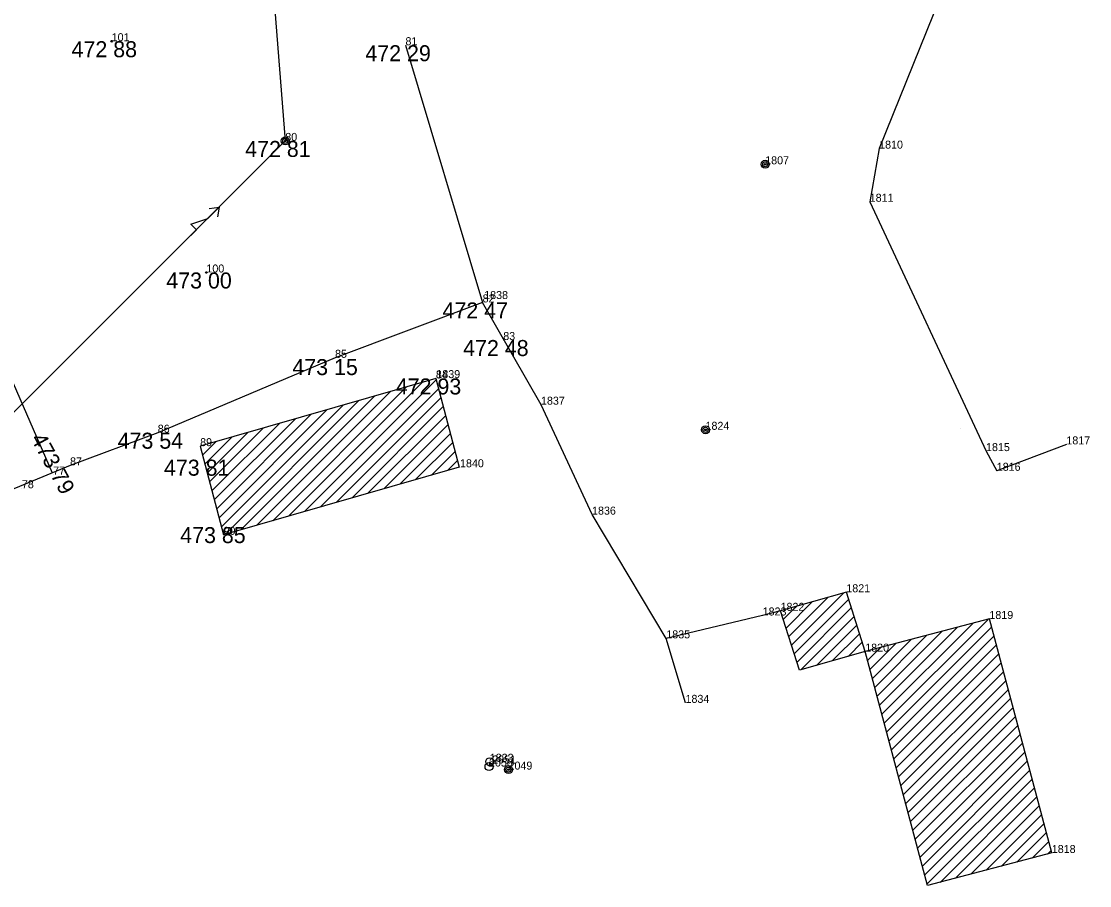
# Model space of a CAD drawing. Extents: x -559180 to -551373, y -1076947 to -1072071.
# Drawn here: x -553698.3 to -553631.5, y -1075919 to -1075865 of the extents above; entities that cross this region are included whole.
import ezdxf

# ---------------------------------------------------------------- set-up
doc = ezdxf.new("R2010")
doc.units = 0
for name, color, linetype in [('12_PLOTY', 7, 'Continuous'), ('14_BUDOVY', 7, 'Continuous'), ('17_KOMUNIKACE', 7, 'Continuous'), ('1_VODA_ZN', 7, 'Continuous'), ('20_EL_ZN', 7, 'Continuous'), ('2_VODOVOD', 7, 'Continuous'), ('32', 7, 'Continuous'), ('3_BODY', 7, 'Continuous'), ('6_VYSKY', 7, 'Continuous'), ('NNnadzemní', 7, 'Continuous')]:
    doc.layers.add(name, color=color, linetype=linetype)

# ---------------------------------------------------------------- blocks, each defined once
blk = doc.blocks.new('POINT_DISPLAY')
blk.add_line((0, 0), (0, 0))
blk = doc.blocks.new('SLD')
at = {"layer": '20_EL_ZN'}
for radius in [0.25, 0.158, 0.05]:
    blk.add_circle((0, 0), radius, dxfattribs=at)
blk = doc.blocks.new('SV')
at = {"layer": '1_VODA_ZN'}
blk.add_circle((0, 0), 0.25, dxfattribs=at)
blk = doc.blocks.new('OSV')
at = {"layer": '1_VODA_ZN'}
for radius in [0.25, 0.158, 0.05]:
    blk.add_circle((0, 0), radius, dxfattribs=at)
blk = doc.blocks.new('SLDP')
at = {"layer": '20_EL_ZN'}
for radius in [0.25, 0.158, 0.05]:
    blk.add_circle((0, 0), radius, dxfattribs=at)
blk = doc.blocks.new('T')
at = {"layer": '6_VYSKY'}
blk.add_circle((0, 0), 0.05, dxfattribs=at)
blk = doc.blocks.new('ELNN')
at = {"layer": '20_EL_ZN'}
for p, q in [((0, 0), (0.5, 0)), ((0.5, 0), (0.5, 0.5)), ((0.5, 0.5), (1.5, 0)), ((1.5, 0), (2.5, 0))]:
    blk.add_line(p, q, dxfattribs=at)
blk.add_lwpolyline([(2, 0.375), (2.5, 0), (2, -0.375)], dxfattribs=at)

msp = doc.modelspace()

# ---------------------------------------------------------------- linework, layer by layer
at = {"layer": '12_PLOTY'}
for p, q in [((-553639.97, -1075861.31), (-553644.68, -1075872.99)), ((-553674.28, -1075866.53), (-553669.46, -1075882.6)), ((-553644.68, -1075872.99), (-553645.27, -1075876.31)), ((-553645.27, -1075876.31), (-553638, -1075891.89)), ((-553669.46, -1075882.6), (-553678.68, -1075886.06)), ((-553665.81, -1075888.99), (-553669.46, -1075882.6)), ((-553678.68, -1075886.06), (-553689.76, -1075890.74)), ((-553662.62, -1075895.86), (-553665.81, -1075888.99)), ((-553689.76, -1075890.74), (-553695.24, -1075892.78)), ((-553632.98, -1075891.47), (-553637.33, -1075893.12)), ((-553638, -1075891.89), (-553637.33, -1075893.12)), ((-553695.24, -1075892.78), (-553699.62, -1075894.61)), ((-553657.98, -1075903.59), (-553662.62, -1075895.86)), ((-553651.96, -1075902.16), (-553657.98, -1075903.59)), ((-553650.84, -1075901.87), (-553651.96, -1075902.16)), ((-553656.78, -1075907.62), (-553657.98, -1075903.59))]:
    msp.add_line(p, q, dxfattribs=at)
at = {"layer": '14_BUDOVY'}
for p, q in [((-553672.38, -1075887.35), (-553687.11, -1075891.58)), ((-553672.38, -1075887.35), (-553670.92, -1075892.89)), ((-553687.11, -1075891.58), (-553685.65, -1075897.12)), ((-553670.92, -1075892.89), (-553685.65, -1075897.12)), ((-553646.73, -1075900.71), (-553650.84, -1075901.87)), ((-553645.55, -1075904.42), (-553646.73, -1075900.71)), ((-553649.66, -1075905.58), (-553650.84, -1075901.87)), ((-553637.79, -1075902.38), (-553645.55, -1075904.42)), ((-553633.89, -1075917), (-553637.79, -1075902.38)), ((-553645.55, -1075904.42), (-553649.66, -1075905.58)), ((-553641.65, -1075919.04), (-553645.55, -1075904.42)), ((-553633.89, -1075917), (-553641.65, -1075919.04))]:
    msp.add_line(p, q, dxfattribs=at)
at = {"layer": '17_KOMUNIKACE'}
msp.add_line((-553705.39, -1075872.58), (-553696.351, -1075893.244), dxfattribs=at)
at = {"layer": '2_VODOVOD'}
msp.add_line((-553669.01, -1075911.3), (-553669.06, -1075911.6), dxfattribs=at)
at = {"layer": '32'}
for p, q in [((-553681.582, -1075895.952), (-553673.222, -1075887.592)), ((-553680.59, -1075895.667), (-553672.358, -1075887.434)), ((-553683.566, -1075896.522), (-553675.206, -1075888.162)), ((-553682.574, -1075896.237), (-553674.214, -1075887.877)), ((-553679.598, -1075895.382), (-553672.21, -1075887.994)), ((-553685.783, -1075896.617), (-553678.182, -1075889.016)), ((-553685.55, -1075897.091), (-553677.19, -1075888.731)), ((-553684.558, -1075896.807), (-553676.198, -1075888.447)), ((-553678.607, -1075895.097), (-553672.063, -1075888.554)), ((-553686.078, -1075895.497), (-553680.166, -1075889.586)), ((-553685.93, -1075896.057), (-553679.174, -1075889.301)), ((-553677.615, -1075894.812), (-553671.915, -1075889.113)), ((-553676.623, -1075894.528), (-553671.768, -1075889.673)), ((-553686.373, -1075894.378), (-553682.15, -1075890.156)), ((-553686.225, -1075894.938), (-553681.158, -1075889.871)), ((-553675.631, -1075894.243), (-553671.62, -1075890.232)), ((-553686.815, -1075892.699), (-553685.126, -1075891.01)), ((-553686.668, -1075893.259), (-553684.134, -1075890.725)), ((-553686.52, -1075893.818), (-553683.142, -1075890.441)), ((-553674.639, -1075893.958), (-553671.473, -1075890.792)), ((-553686.963, -1075892.14), (-553686.118, -1075891.295)), ((-553673.647, -1075893.673), (-553671.325, -1075891.352)), ((-553672.655, -1075893.388), (-553671.178, -1075891.911)), ((-553671.663, -1075893.103), (-553671.03, -1075892.471)), ((-553650.328, -1075903.479), (-553647.885, -1075901.036)), ((-553650.157, -1075904.016), (-553646.899, -1075900.758)), ((-553650.669, -1075902.406), (-553649.855, -1075901.592)), ((-553650.499, -1075902.943), (-553648.87, -1075901.314)), ((-553649.987, -1075904.552), (-553646.589, -1075901.154)), ((-553649.816, -1075905.089), (-553646.418, -1075901.691)), ((-553649.577, -1075905.557), (-553646.247, -1075902.227)), ((-553648.592, -1075905.278), (-553646.077, -1075902.764)), ((-553644.657, -1075907.769), (-553639.794, -1075902.907)), ((-553644.508, -1075908.327), (-553638.835, -1075902.655)), ((-553644.359, -1075908.886), (-553637.876, -1075902.403)), ((-553644.21, -1075909.444), (-553637.654, -1075902.888)), ((-553647.606, -1075905), (-553645.906, -1075903.3)), ((-553645.103, -1075906.095), (-553642.672, -1075903.663)), ((-553644.954, -1075906.653), (-553641.713, -1075903.411)), ((-553644.805, -1075907.211), (-553640.754, -1075903.159)), ((-553644.061, -1075910.002), (-553637.505, -1075903.447)), ((-553646.621, -1075904.722), (-553645.736, -1075903.837)), ((-553645.636, -1075904.444), (-553645.565, -1075904.373)), ((-553645.401, -1075904.978), (-553644.591, -1075904.168)), ((-553645.252, -1075905.536), (-553643.631, -1075903.916)), ((-553643.912, -1075910.56), (-553637.357, -1075904.005)), ((-553643.763, -1075911.118), (-553637.208, -1075904.563)), ((-553643.614, -1075911.677), (-553637.059, -1075905.121)), ((-553643.465, -1075912.235), (-553636.91, -1075905.679)), ((-553643.316, -1075912.793), (-553636.761, -1075906.238)), ((-553643.168, -1075913.351), (-553636.612, -1075906.796)), ((-553643.019, -1075913.909), (-553636.463, -1075907.354)), ((-553642.87, -1075914.468), (-553636.314, -1075907.912)), ((-553642.721, -1075915.026), (-553636.165, -1075908.47)), ((-553642.572, -1075915.584), (-553636.016, -1075909.029)), ((-553642.423, -1075916.142), (-553635.868, -1075909.587)), ((-553642.274, -1075916.7), (-553635.719, -1075910.145)), ((-553642.125, -1075917.259), (-553635.57, -1075910.703)), ((-553641.976, -1075917.817), (-553635.421, -1075911.261)), ((-553641.827, -1075918.375), (-553635.272, -1075911.82)), ((-553641.678, -1075918.933), (-553635.123, -1075912.378)), ((-553640.874, -1075918.836), (-553634.974, -1075912.936)), ((-553639.915, -1075918.584), (-553634.825, -1075913.494)), ((-553638.956, -1075918.332), (-553634.676, -1075914.052)), ((-553637.996, -1075918.079), (-553634.527, -1075914.611)), ((-553637.037, -1075917.827), (-553634.378, -1075915.169)), ((-553636.078, -1075917.575), (-553634.23, -1075915.727)), ((-553635.118, -1075917.323), (-553634.081, -1075916.285)), ((-553634.159, -1075917.071), (-553633.932, -1075916.843))]:
    msp.add_line(p, q, dxfattribs=at)
at = {"layer": 'NNnadzemní'}
for p, q in [((-553685.4, -1075827.04), (-553681.79, -1075872.51)), ((-553681.79, -1075872.51), (-553708.26, -1075898.94))]:
    msp.add_line(p, q, dxfattribs=at)

# ---------------------------------------------------------------- block references
at = {"layer": '1_VODA_ZN'}
for name, p in [('POINT_DISPLAY', (-553692.64, -1075866.28)), ('POINT_DISPLAY', (-553674.28, -1075866.53)), ('POINT_DISPLAY', (-553681.79, -1075872.51)), ('POINT_DISPLAY', (-553644.68, -1075872.99)), ('POINT_DISPLAY', (-553651.8, -1075873.97)), ('POINT_DISPLAY', (-553645.27, -1075876.31)), ('POINT_DISPLAY', (-553686.72, -1075880.73)), ('POINT_DISPLAY', (-553669.46, -1075882.6)), ('POINT_DISPLAY', (-553669.36, -1075882.39)), ('POINT_DISPLAY', (-553668.17, -1075884.95)), ('POINT_DISPLAY', (-553678.68, -1075886.06)), ('POINT_DISPLAY', (-553672.38, -1075887.35)), ('POINT_DISPLAY', (-553672.35, -1075887.33)), ('POINT_DISPLAY', (-553665.81, -1075888.99)), ('POINT_DISPLAY', (-553689.76, -1075890.74)), ('POINT_DISPLAY', (-553655.53, -1075890.56)), ('POINT_DISPLAY', (-553639.619, -1075890.471)), ('POINT_DISPLAY', (-553687.11, -1075891.58)), ('POINT_DISPLAY', (-553632.98, -1075891.47)), ('POINT_DISPLAY', (-553638, -1075891.89)), ('POINT_DISPLAY', (-553695.24, -1075892.78)), ('POINT_DISPLAY', (-553670.87, -1075892.9)), ('POINT_DISPLAY', (-553696.3, -1075893.36)), ('POINT_DISPLAY', (-553637.33, -1075893.12)), ('POINT_DISPLAY', (-553698.25, -1075894.21)), ('POINT_DISPLAY', (-553662.62, -1075895.86)), ('POINT_DISPLAY', (-553685.65, -1075897.12)), ('POINT_DISPLAY', (-553646.73, -1075900.71)), ('POINT_DISPLAY', (-553651.96, -1075902.16)), ('POINT_DISPLAY', (-553650.84, -1075901.87)), ('POINT_DISPLAY', (-553637.79, -1075902.38)), ('POINT_DISPLAY', (-553657.98, -1075903.59)), ('POINT_DISPLAY', (-553645.55, -1075904.42)), ('POINT_DISPLAY', (-553656.78, -1075907.62)), ('SV', (-553669.01, -1075911.3)), ('SV', (-553669.06, -1075911.6)), ('POINT_DISPLAY', (-553669.06, -1075911.6)), ('POINT_DISPLAY', (-553669.01, -1075911.3)), ('POINT_DISPLAY', (-553668.86, -1075911.41)), ('OSV', (-553667.84, -1075911.79)), ('POINT_DISPLAY', (-553667.84, -1075911.79)), ('POINT_DISPLAY', (-553633.89, -1075917))]:
    msp.add_blockref(name, p, dxfattribs=at)
at = {"layer": '20_EL_ZN'}
for name, p in [('SLDP', (-553681.79, -1075872.51)), ('SLD', (-553651.8, -1075873.97)), ('SLD', (-553655.53, -1075890.56))]:
    msp.add_blockref(name, p, dxfattribs=at)
at = {"layer": '20_EL_ZN', "xscale": 1.0000018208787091, "yscale": 1.0000018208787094, "rotation": 44.95660840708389}
msp.add_blockref('ELNN', (-553687.698, -1075878.409), dxfattribs=at)
at = {"layer": '32'}
for p in [(-553687.11, -1075891.58), (-553650.84, -1075901.87), (-553645.55, -1075904.42)]:
    msp.add_blockref('POINT_DISPLAY', p, dxfattribs=at)
at = {"layer": '6_VYSKY'}
for p in [(-553692.64, -1075866.28), (-553692.64, -1075866.28), (-553686.72, -1075880.73), (-553686.72, -1075880.73)]:
    msp.add_blockref('T', p, dxfattribs=at)

# ---------------------------------------------------------------- texts
at = {"layer": '3_BODY'}
for s, p in [('101', (-553692.64, -1075866.28)), ('81', (-553674.28, -1075866.53)), ('80', (-553681.79, -1075872.51)), ('1810', (-553644.68, -1075872.99)), ('1807', (-553651.8, -1075873.97)), ('1811', (-553645.27, -1075876.31)), ('100', (-553686.72, -1075880.73)), ('82', (-553669.46, -1075882.6)), ('1838', (-553669.36, -1075882.39)), ('83', (-553668.17, -1075884.95)), ('85', (-553678.68, -1075886.06)), ('84', (-553672.38, -1075887.35)), ('1839', (-553672.35, -1075887.33)), ('1837', (-553665.81, -1075888.99)), ('86', (-553689.76, -1075890.74)), ('1824', (-553655.53, -1075890.56)), ('1817', (-553632.98, -1075891.47)), ('89', (-553687.11, -1075891.58)), ('1815', (-553638, -1075891.89)), ('87', (-553695.24, -1075892.78)), ('77', (-553696.3, -1075893.36)), ('1840', (-553670.87, -1075892.9)), ('1816', (-553637.33, -1075893.12)), ('78', (-553698.25, -1075894.21)), ('1836', (-553662.62, -1075895.86)), ('90', (-553685.65, -1075897.12)), ('1821', (-553646.73, -1075900.71)), ('1823', (-553651.96, -1075902.16)), ('1822', (-553650.84, -1075901.87)), ('1819', (-553637.79, -1075902.38)), ('1835', (-553657.98, -1075903.59)), ('1820', (-553645.55, -1075904.42)), ('1834', (-553656.78, -1075907.62)), ('1833', (-553669.01, -1075911.3)), ('2051', (-553668.86, -1075911.41)), ('2050', (-553669.06, -1075911.6)), ('2049', (-553667.84, -1075911.79)), ('1818', (-553633.89, -1075917))]:
    msp.add_text(s, height=0.5, dxfattribs=at).set_placement(p)
at = {"layer": '6_VYSKY'}
for s, p in [('472 88', (-553695.145, -1075867.28)), ('472 29', (-553676.785, -1075867.53)), ('472 81', (-553684.295, -1075873.51)), ('473 00', (-553689.225, -1075881.73)), ('472 47', (-553671.965, -1075883.6)), ('472 48', (-553670.675, -1075885.95)), ('473 15', (-553681.347, -1075887.14)), ('472 93', (-553674.885, -1075888.35)), ('473 54', (-553692.265, -1075891.74)), ('473 81', (-553689.373, -1075893.426)), ('473 85', (-553688.356, -1075897.637))]:
    msp.add_text(s, height=1, dxfattribs=at).set_placement(p)
msp.add_text('473 79', height=1, rotation=298.41396, dxfattribs=at).set_placement((-553697.721, -1075891.102))

doc.saveas('drawing.dxf')
